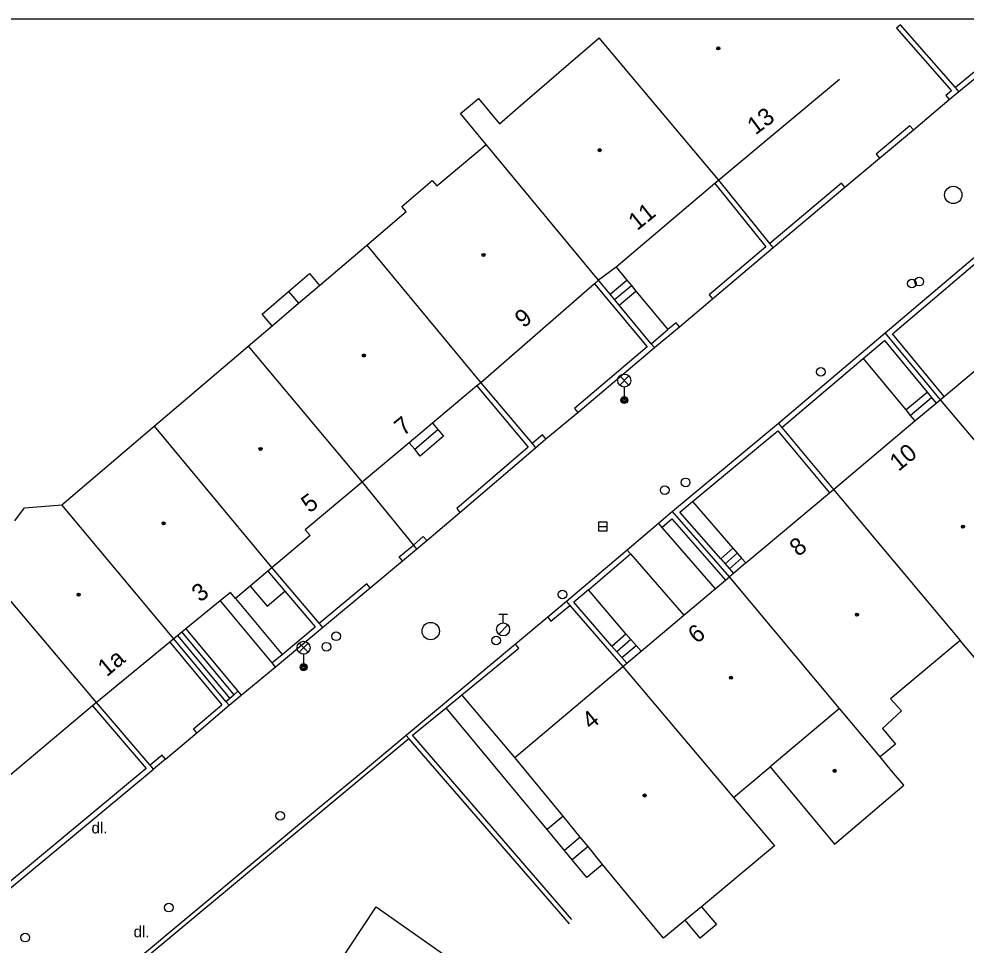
# Model space of a CAD drawing. Extents: x -598341 to -594502, y -1162301 to -1161406.
# Drawn here: x -594705.4 to -594650.8, y -1161481.9 to -1161428.5 of the extents above; entities that cross this region are included whole.
import ezdxf

# ---------------------------------------------------------------- set-up
doc = ezdxf.new("R2010")
doc.units = 0
for name, color, linetype in [('OKRAJ', 7, 'Continuous'), ('Vrstva 11', 7, 'Continuous'), ('Vrstva 27', 7, 'Continuous'), ('Vrstva 28', 7, 'Continuous'), ('Vrstva 33', 7, 'Continuous'), ('Vrstva 39', 7, 'Continuous'), ('Vrstva 40', 7, 'Continuous'), ('Vrstva 46', 7, 'Continuous'), ('Vrstva 5', 7, 'Continuous'), ('Vrstva 7', 7, 'Continuous'), ('Vrstva 8', 7, 'Continuous')]:
    doc.layers.add(name, color=color, linetype=linetype)

msp = doc.modelspace()

# ---------------------------------------------------------------- linework, layer by layer
at = {"layer": 'OKRAJ'}
msp.add_line((-594937.093, -1161428.479), (-594533.893, -1161428.479), dxfattribs=at)
at = {"layer": 'Vrstva 11'}
for p, q in [((-594670.97, -1161442.8), (-594670.35, -1161443.55)), ((-594671.32, -1161444.35), (-594670.35, -1161443.55)), ((-594671.06, -1161444.67), (-594670.09, -1161443.86)), ((-594689.87, -1161444.2), (-594689.29, -1161444.87)), ((-594670.8, -1161444.98), (-594669.83, -1161444.18)), ((-594669.83, -1161444.18), (-594667.99, -1161446.4)), ((-594656.71, -1161448.06), (-594654.26, -1161451.03)), ((-594654.26, -1161451.03), (-594653.03, -1161450.01)), ((-594654, -1161451.35), (-594652.77, -1161450.32)), ((-594682.59, -1161453.3), (-594681.25, -1161452.16)), ((-594666.57, -1161456.32), (-594664.23, -1161459.01)), ((-594668.34, -1161457.81), (-594665.25, -1161461.35)), ((-594670.14, -1161459.34), (-594667.06, -1161462.87)), ((-594664.94, -1161459.63), (-594664.23, -1161459.01)), ((-594663.98, -1161459.29), (-594664.69, -1161459.91)), ((-594664.44, -1161460.19), (-594663.73, -1161459.58)), ((-594670.41, -1161463.94), (-594672.57, -1161461.4)), ((-594693.81, -1161462.05), (-594690.83, -1161465.62)), ((-594692.93, -1161461.9), (-594690.24, -1161465.13)), ((-594695.79, -1161463.66), (-594692.8, -1161467.26)), ((-594696.02, -1161463.85), (-594693.03, -1161467.46)), ((-594671.22, -1161464.65), (-594670.41, -1161463.94)), ((-594670.12, -1161464.27), (-594670.94, -1161464.98)), ((-594670.65, -1161465.31), (-594669.82, -1161464.61)), ((-594676.82, -1161471.08), (-594679.88, -1161467.47)), ((-594674.95, -1161475.23), (-594680.78, -1161468.21)), ((-594674.03, -1161474.47), (-594674.95, -1161475.23)), ((-594673.95, -1161476.44), (-594674.95, -1161475.23)), ((-594673.04, -1161475.68), (-594673.95, -1161476.44)), ((-594672.59, -1161476.22), (-594673.51, -1161476.98)), ((-594673.51, -1161476.98), (-594673.95, -1161476.44))]:
    msp.add_line(p, q, dxfattribs=at)
for points in [[(-594689.87, -1161444.2), (-594688.66, -1161443.17), (-594688.08, -1161443.85)], [(-594670.35, -1161443.55), (-594670.09, -1161443.86), (-594669.83, -1161444.18)], [(-594690.82, -1161446.18), (-594691.4, -1161445.5), (-594689.87, -1161444.2)], [(-594654.26, -1161451.03), (-594654, -1161451.35), (-594653.73, -1161451.67)], [(-594681.57, -1161451.79), (-594681.25, -1161452.16), (-594680.94, -1161452.54), (-594682.27, -1161453.69), (-594682.59, -1161453.3), (-594682.92, -1161452.92)], [(-594664.23, -1161459.01), (-594663.98, -1161459.29), (-594663.73, -1161459.58), (-594663.48, -1161459.86)], [(-594692.09, -1161461.19), (-594691.11, -1161462.36), (-594690.08, -1161461.49)], [(-594670.41, -1161463.94), (-594670.12, -1161464.27), (-594669.82, -1161464.61), (-594669.52, -1161464.94)], [(-594671.75, -1161477.25), (-594672.66, -1161478), (-594673.51, -1161476.98)], [(-594666.04, -1161479.69), (-594665.18, -1161480.72), (-594666.12, -1161481.51), (-594666.99, -1161480.47)]]:
    msp.add_lwpolyline(points, dxfattribs=at)
at = {"layer": 'Vrstva 27'}
msp.add_line((-594671.98, -1161457.76), (-594671.48, -1161457.76), dxfattribs=at)
msp.add_lwpolyline([(-594671.98, -1161458.01), (-594671.48, -1161458.01), (-594671.48, -1161457.51), (-594671.98, -1161457.51)], close=True, dxfattribs=at)
for centre in [(-594651.52, -1161438.63), (-594681.67, -1161463.79)]:
    msp.add_circle(centre, 0.5, dxfattribs=at)
at = {"layer": 'Vrstva 28'}
for p, q in [((-594677.74, -1161462.815), (-594677.24, -1161462.815)), ((-594677.49, -1161463.315), (-594677.49, -1161462.815)), ((-594677.748, -1161463.962), (-594677.218, -1161463.432))]:
    msp.add_line(p, q, dxfattribs=at)
for centre, radius in [((-594653.91, -1161443.74), 0.25), ((-594653.48, -1161443.63), 0.25), ((-594659.16, -1161448.83), 0.25), ((-594666.96, -1161455.21), 0.25), ((-594668.17, -1161455.66), 0.25), ((-594674.07, -1161461.68), 0.25), ((-594677.49, -1161463.69), 0.375), ((-594687.12, -1161464.09), 0.25), ((-594677.89, -1161464.33), 0.25), ((-594687.69, -1161464.69), 0.25), ((-594690.35, -1161474.45), 0.25), ((-594696.78, -1161479.74), 0.25), ((-594705.06, -1161481.47), 0.25)]:
    msp.add_circle(centre, radius, dxfattribs=at)
at = {"layer": 'Vrstva 33'}
for p, q in [((-594670.765, -1161449.6), (-594670.235, -1161449.07)), ((-594670.765, -1161449.07), (-594670.235, -1161449.6)), ((-594670.5, -1161449.71), (-594670.5, -1161450.46)), ((-594689.265, -1161465.01), (-594688.735, -1161464.48)), ((-594689.265, -1161464.48), (-594688.735, -1161465.01)), ((-594689, -1161465.12), (-594689, -1161465.87))]:
    msp.add_line(p, q, dxfattribs=at)
for centre, radius in [((-594670.5, -1161449.335), 0.375), ((-594670.5, -1161450.46), 0.2), ((-594670.5, -1161450.46), 0.145), ((-594670.5, -1161450.46), 0.0876), ((-594689, -1161464.745), 0.375), ((-594689, -1161465.87), 0.2), ((-594689, -1161465.87), 0.145), ((-594689, -1161465.87), 0.0876)]:
    msp.add_circle(centre, radius, dxfattribs=at)
at = {"layer": 'Vrstva 39'}
for centre, radius in [((-594665.08, -1161430.18), 0.09), ((-594665.08, -1161430.18), 0.0398), ((-594671.92, -1161436.05), 0.09), ((-594671.92, -1161436.05), 0.0398), ((-594678.62, -1161442.09), 0.09), ((-594678.62, -1161442.09), 0.0398), ((-594685.53, -1161447.89), 0.09), ((-594685.53, -1161447.89), 0.0398), ((-594691.49, -1161453.28), 0.09), ((-594691.49, -1161453.28), 0.0398), ((-594697.08, -1161457.57), 0.09), ((-594697.08, -1161457.57), 0.0398), ((-594650.96, -1161457.77), 0.09), ((-594650.96, -1161457.77), 0.0398), ((-594701.98, -1161461.69), 0.09), ((-594701.98, -1161461.69), 0.0398), ((-594657.08, -1161462.84), 0.09), ((-594657.08, -1161462.84), 0.0398), ((-594664.35, -1161466.48), 0.09), ((-594664.35, -1161466.48), 0.0398), ((-594658.36, -1161471.85), 0.09), ((-594658.36, -1161471.85), 0.0398), ((-594669.32, -1161473.27), 0.09), ((-594669.32, -1161473.27), 0.0398)]:
    msp.add_circle(centre, radius, dxfattribs=at)
at = {"layer": 'Vrstva 5'}
for p, q in [((-594673.72, -1161431.08), (-594671.95, -1161429.56)), ((-594665.05, -1161437.78), (-594671.95, -1161429.56)), ((-594676.64, -1161433.61), (-594673.72, -1161431.08)), ((-594658.08, -1161431.98), (-594665.05, -1161437.78)), ((-594679.95, -1161433.93), (-594678.91, -1161433.07)), ((-594678.91, -1161433.07), (-594677.7, -1161434.53)), ((-594677.7, -1161434.53), (-594676.64, -1161433.61)), ((-594678.46, -1161435.72), (-594679.95, -1161433.93)), ((-594681.32, -1161438.1), (-594678.46, -1161435.72)), ((-594671.98, -1161443.55), (-594678.46, -1161435.72)), ((-594683.34, -1161439.29), (-594681.58, -1161437.79)), ((-594681.58, -1161437.79), (-594681.32, -1161438.1)), ((-594665.28, -1161437.97), (-594670.97, -1161442.8)), ((-594665.05, -1161437.78), (-594665.28, -1161437.97)), ((-594685.35, -1161441.52), (-594683.08, -1161439.59)), ((-594683.08, -1161439.59), (-594683.34, -1161439.29)), ((-594688.08, -1161443.85), (-594685.63, -1161441.76)), ((-594685.63, -1161441.76), (-594685.35, -1161441.52)), ((-594685.35, -1161441.52), (-594678.78, -1161449.46)), ((-594670.97, -1161442.8), (-594671.98, -1161443.55)), ((-594671.98, -1161443.55), (-594672.21, -1161443.75)), ((-594689.29, -1161444.87), (-594688.08, -1161443.85)), ((-594672.21, -1161443.75), (-594678.78, -1161449.46)), ((-594690.82, -1161446.18), (-594689.29, -1161444.87)), ((-594652.05, -1161450.25), (-594645.74, -1161444.95)), ((-594692.21, -1161447.36), (-594690.82, -1161446.18)), ((-594692.49, -1161447.6), (-594692.21, -1161447.36)), ((-594692.21, -1161447.36), (-594685.63, -1161455.19)), ((-594697.62, -1161451.97), (-594692.49, -1161447.6)), ((-594678.78, -1161449.46), (-594679.01, -1161449.65)), ((-594679.01, -1161449.65), (-594681.57, -1161451.79)), ((-594653.73, -1161451.67), (-594652.51, -1161450.64)), ((-594652.51, -1161450.64), (-594652.28, -1161450.45)), ((-594652.28, -1161450.45), (-594652.05, -1161450.25)), ((-594652.28, -1161450.45), (-594645.81, -1161458.1)), ((-594658.43, -1161455.62), (-594653.73, -1161451.67)), ((-594698.8, -1161452.97), (-594697.62, -1161451.97)), ((-594697.62, -1161451.97), (-594690.84, -1161460.14)), ((-594681.57, -1161451.79), (-594682.92, -1161452.92)), ((-594702.96, -1161456.51), (-594698.8, -1161452.97)), ((-594682.92, -1161452.92), (-594685.63, -1161455.19)), ((-594685.63, -1161455.19), (-594688.91, -1161457.94)), ((-594663.48, -1161459.86), (-594658.66, -1161455.81)), ((-594658.66, -1161455.81), (-594658.43, -1161455.62)), ((-594658.43, -1161455.62), (-594651.12, -1161464.34)), ((-594705.67, -1161457.43), (-594705.1, -1161456.68)), ((-594705.1, -1161456.68), (-594702.96, -1161456.51)), ((-594696.48, -1161464.23), (-594702.96, -1161456.51)), ((-594688.62, -1161458.28), (-594690.84, -1161460.14)), ((-594688.91, -1161457.94), (-594688.62, -1161458.28)), ((-594663.48, -1161459.86), (-594664.2, -1161460.47)), ((-594691.07, -1161460.33), (-594692.09, -1161461.19)), ((-594690.84, -1161460.14), (-594691.07, -1161460.33)), ((-594664.2, -1161460.47), (-594664.43, -1161460.66)), ((-594665.25, -1161461.35), (-594664.66, -1161460.85)), ((-594664.66, -1161460.85), (-594664.43, -1161460.66)), ((-594658.08, -1161468.26), (-594664.43, -1161460.66)), ((-594700.96, -1161467.9), (-594706.3, -1161461.59)), ((-594693.22, -1161461.56), (-594693.81, -1161462.05)), ((-594692.93, -1161461.9), (-594693.22, -1161461.56)), ((-594692.09, -1161461.19), (-594692.93, -1161461.9)), ((-594667.06, -1161462.87), (-594665.25, -1161461.35)), ((-594693.81, -1161462.05), (-594695.79, -1161463.66)), ((-594669.52, -1161464.94), (-594667.06, -1161462.87)), ((-594695.79, -1161463.66), (-594696.02, -1161463.85)), ((-594696.48, -1161464.23), (-594696.72, -1161464.42)), ((-594696.25, -1161464.04), (-594696.48, -1161464.23)), ((-594696.02, -1161463.85), (-594696.25, -1161464.04)), ((-594651.12, -1161464.34), (-594655.15, -1161467.69)), ((-594649.7, -1161466.03), (-594651.12, -1161464.34)), ((-594696.72, -1161464.42), (-594700.96, -1161467.9)), ((-594670.36, -1161465.64), (-594669.52, -1161464.94)), ((-594676.82, -1161471.08), (-594670.59, -1161465.84)), ((-594670.59, -1161465.84), (-594670.36, -1161465.64)), ((-594670.59, -1161465.84), (-594664.2, -1161473.38)), ((-594701.19, -1161468.09), (-594708.29, -1161474.07)), ((-594700.96, -1161467.9), (-594701.19, -1161468.09)), ((-594655.15, -1161467.69), (-594654.51, -1161468.38)), ((-594658.08, -1161468.26), (-594662.09, -1161471.61)), ((-594655.74, -1161471.05), (-594658.08, -1161468.26)), ((-594654.51, -1161468.38), (-594655.61, -1161469.4)), ((-594655.61, -1161469.4), (-594654.85, -1161470.31)), ((-594654.85, -1161470.31), (-594655.74, -1161471.05)), ((-594674.03, -1161474.47), (-594676.82, -1161471.08)), ((-594655.08, -1161471.84), (-594655.74, -1161471.05)), ((-594664.2, -1161473.38), (-594662.09, -1161471.61)), ((-594662.09, -1161471.61), (-594658.37, -1161476.07)), ((-594654.38, -1161472.67), (-594655.08, -1161471.84)), ((-594658.37, -1161476.07), (-594654.38, -1161472.67)), ((-594664.2, -1161473.38), (-594661.83, -1161476.17)), ((-594673.04, -1161475.68), (-594674.03, -1161474.47)), ((-594672.59, -1161476.22), (-594673.04, -1161475.68)), ((-594671.75, -1161477.25), (-594672.59, -1161476.22)), ((-594661.83, -1161476.17), (-594662.06, -1161476.37)), ((-594662.06, -1161476.37), (-594666.04, -1161479.69)), ((-594668.24, -1161481.51), (-594671.75, -1161477.25)), ((-594687.74, -1161484.1), (-594684.82, -1161479.7)), ((-594684.82, -1161479.7), (-594676.78, -1161485.31)), ((-594666.04, -1161479.69), (-594666.99, -1161480.47)), ((-594666.99, -1161480.47), (-594668.24, -1161481.51))]:
    msp.add_line(p, q, dxfattribs=at)
at = {"layer": 'Vrstva 7'}
for p, q in [((-594651.4, -1161432.43), (-594654.57, -1161428.82)), ((-594648.47, -1161430.03), (-594651.4, -1161432.43)), ((-594651.2, -1161432.66), (-594648.27, -1161430.25)), ((-594651.2, -1161432.66), (-594651.4, -1161432.43)), ((-594651.76, -1161433.13), (-594651.2, -1161432.66)), ((-594655.77, -1161436.5), (-594653.82, -1161434.87)), ((-594662.1, -1161441.44), (-594665.05, -1161437.78)), ((-594661.91, -1161441.67), (-594657.77, -1161438.18)), ((-594647.99, -1161440.27), (-594655.45, -1161446.6)), ((-594665.42, -1161444.62), (-594661.91, -1161441.67)), ((-594661.91, -1161441.67), (-594662.1, -1161441.44)), ((-594671.32, -1161444.35), (-594671.98, -1161443.55)), ((-594671.06, -1161444.67), (-594671.32, -1161444.35)), ((-594670.8, -1161444.98), (-594671.06, -1161444.67)), ((-594668.95, -1161447.21), (-594670.8, -1161444.98)), ((-594668.76, -1161447.44), (-594667.32, -1161446.23)), ((-594668.95, -1161447.21), (-594667.99, -1161446.4)), ((-594655.45, -1161446.6), (-594661.61, -1161451.82)), ((-594655.45, -1161446.6), (-594652.28, -1161450.45)), ((-594668.76, -1161447.44), (-594668.95, -1161447.21)), ((-594673.19, -1161451.18), (-594668.76, -1161447.44)), ((-594661.41, -1161452.05), (-594656.71, -1161448.06)), ((-594678.78, -1161449.46), (-594675.82, -1161452.97)), ((-594661.61, -1161451.82), (-594667.72, -1161456.89)), ((-594661.61, -1161451.82), (-594661.41, -1161452.05)), ((-594661.41, -1161452.05), (-594658.43, -1161455.62)), ((-594675.62, -1161453.21), (-594675.02, -1161452.69)), ((-594679.98, -1161456.94), (-594675.62, -1161453.21)), ((-594675.82, -1161452.97), (-594675.62, -1161453.21)), ((-594685.63, -1161455.19), (-594682.67, -1161458.83)), ((-594667.3, -1161456.93), (-594666.57, -1161456.32)), ((-594667.72, -1161456.89), (-594668.53, -1161457.58)), ((-594664.43, -1161460.66), (-594667.72, -1161456.89)), ((-594664.94, -1161459.63), (-594667.3, -1161456.93)), ((-594668.53, -1161457.58), (-594668.34, -1161457.81)), ((-594682.67, -1161458.83), (-594682.48, -1161459.06)), ((-594682.48, -1161459.06), (-594681.9, -1161458.57)), ((-594683.29, -1161459.74), (-594682.48, -1161459.06)), ((-594670.34, -1161459.12), (-594673.84, -1161462.09)), ((-594672.57, -1161461.4), (-594670.14, -1161459.34)), ((-594670.34, -1161459.12), (-594670.14, -1161459.34)), ((-594691.07, -1161460.33), (-594690.08, -1161461.49)), ((-594690.84, -1161460.14), (-594688.11, -1161463.36)), ((-594690.08, -1161461.49), (-594688.34, -1161463.55)), ((-594687.92, -1161463.59), (-594685.17, -1161461.3)), ((-594672.57, -1161461.4), (-594673.42, -1161462.12)), ((-594673.84, -1161462.09), (-594674.92, -1161462.99)), ((-594673.84, -1161462.09), (-594673.64, -1161462.32)), ((-594671.22, -1161464.65), (-594673.42, -1161462.12)), ((-594673.64, -1161462.32), (-594670.59, -1161465.84)), ((-594690.64, -1161465.86), (-594687.92, -1161463.59)), ((-594690.24, -1161465.13), (-594688.34, -1161463.55)), ((-594688.11, -1161463.36), (-594687.92, -1161463.59)), ((-594693.49, -1161467.84), (-594696.48, -1161464.23)), ((-594693.26, -1161467.65), (-594696.25, -1161464.04)), ((-594696.72, -1161464.42), (-594693.72, -1161468.04)), ((-594676.78, -1161464.54), (-594683.09, -1161469.81)), ((-594690.83, -1161465.62), (-594690.24, -1161465.13)), ((-594690.83, -1161465.62), (-594690.64, -1161465.86)), ((-594693.3, -1161468.07), (-594692.61, -1161467.49)), ((-594693.26, -1161467.65), (-594693.03, -1161467.46)), ((-594693.03, -1161467.46), (-594692.8, -1161467.26)), ((-594692.8, -1161467.26), (-594692.61, -1161467.49)), ((-594697.86, -1161471.53), (-594700.96, -1161467.9)), ((-594695.16, -1161469.65), (-594693.3, -1161468.07)), ((-594693.49, -1161467.84), (-594693.26, -1161467.65)), ((-594693.3, -1161468.07), (-594693.49, -1161467.84)), ((-594683.09, -1161469.81), (-594685.8, -1161472.07)), ((-594682.94, -1161469.98), (-594683.09, -1161469.81)), ((-594673.66, -1161480.68), (-594682.94, -1161469.98)), ((-594696.97, -1161471.18), (-594697.66, -1161471.76)), ((-594707.56, -1161479.96), (-594697.66, -1161471.76)), ((-594697.66, -1161471.76), (-594697.86, -1161471.53)), ((-594685.8, -1161472.07), (-594688.08, -1161473.97)), ((-594688.08, -1161473.97), (-594701.46, -1161485.11))]:
    msp.add_line(p, q, dxfattribs=at)
for points in [[(-594654.57, -1161428.82), (-594654.8, -1161429.01), (-594651.62, -1161432.62), (-594651.95, -1161432.9), (-594651.76, -1161433.13)], [(-594653.82, -1161434.87), (-594654.02, -1161434.64), (-594655.96, -1161436.28), (-594655.77, -1161436.5)], [(-594665.28, -1161437.97), (-594662.33, -1161441.63), (-594665.61, -1161444.4), (-594665.42, -1161444.62)], [(-594657.77, -1161438.18), (-594657.96, -1161437.95), (-594662.1, -1161441.44)], [(-594652.05, -1161450.25), (-594655.03, -1161446.64), (-594648.73, -1161441.29)], [(-594672.21, -1161443.75), (-594669.18, -1161447.4), (-594673.38, -1161450.95), (-594673.19, -1161451.18)], [(-594667.32, -1161446.23), (-594667.51, -1161446), (-594667.99, -1161446.4)], [(-594656.71, -1161448.06), (-594655.48, -1161447.02), (-594653.03, -1161450.01)], [(-594679.01, -1161449.65), (-594676.04, -1161453.18), (-594680.17, -1161456.71), (-594679.98, -1161456.94)], [(-594653.03, -1161450.01), (-594652.77, -1161450.32), (-594652.51, -1161450.64)], [(-594666.57, -1161456.32), (-594661.64, -1161452.24), (-594658.66, -1161455.81)], [(-594675.02, -1161452.69), (-594675.21, -1161452.46), (-594675.82, -1161452.97)], [(-594668.34, -1161457.81), (-594667.75, -1161457.31), (-594664.66, -1161460.85)], [(-594683.29, -1161459.74), (-594683.49, -1161459.51), (-594682.67, -1161458.83)], [(-594681.9, -1161458.57), (-594682.1, -1161458.34), (-594682.67, -1161458.83)], [(-594664.94, -1161459.63), (-594664.69, -1161459.91), (-594664.44, -1161460.19), (-594664.2, -1161460.47)], [(-594685.17, -1161461.3), (-594685.36, -1161461.07), (-594688.11, -1161463.36)], [(-594674.92, -1161462.99), (-594674.73, -1161463.22), (-594673.64, -1161462.32)], [(-594679.88, -1161467.47), (-594676.59, -1161464.78), (-594676.78, -1161464.54)], [(-594670.36, -1161465.64), (-594670.65, -1161465.31), (-594670.94, -1161464.98), (-594671.22, -1161464.65)], [(-594680.78, -1161468.21), (-594679.88, -1161467.47)], [(-594701.19, -1161468.09), (-594698.08, -1161471.72), (-594707.68, -1161479.68), (-594709.5, -1161480.43)], [(-594695.16, -1161469.65), (-594695.36, -1161469.42), (-594693.72, -1161468.04)], [(-594673.52, -1161480.42), (-594682.71, -1161469.79), (-594680.78, -1161468.21)], [(-594696, -1161491.04), (-594695.86, -1161490.83), (-594701.33, -1161487.23), (-594701.85, -1161486.32), (-594701.31, -1161485.29), (-594682.94, -1161469.98)], [(-594696.97, -1161471.18), (-594697.17, -1161470.95), (-594697.86, -1161471.53)]]:
    msp.add_lwpolyline(points, dxfattribs=at)
at = {"layer": 'Vrstva 8'}
for p, q in [((-594653.82, -1161434.87), (-594651.76, -1161433.13)), ((-594657.77, -1161438.18), (-594655.77, -1161436.5)), ((-594667.32, -1161446.23), (-594665.42, -1161444.62)), ((-594675.02, -1161452.69), (-594673.19, -1161451.18)), ((-594681.9, -1161458.57), (-594679.98, -1161456.94)), ((-594668.53, -1161457.58), (-594670.34, -1161459.12)), ((-594685.17, -1161461.3), (-594683.29, -1161459.74)), ((-594674.92, -1161462.99), (-594676.78, -1161464.54)), ((-594692.61, -1161467.49), (-594690.64, -1161465.86)), ((-594696.97, -1161471.18), (-594695.16, -1161469.65))]:
    msp.add_line(p, q, dxfattribs=at)

# ---------------------------------------------------------------- texts
at = {"layer": 'Vrstva 40'}
for p in [(-594701.24, -1161475.46), (-594698.81, -1161481.45)]:
    msp.add_text('dl.', height=0.65, dxfattribs=at).set_placement(p)
at = {"layer": 'Vrstva 46'}
for s, height, rotation, p in [('13', 1, 36.87, (-594662.93, -1161435.2)), ('11', 0.9999, 38.87, (-594669.76, -1161440.72)), ('9', 1, 38.17, (-594676.32, -1161446.34)), ('7', 1, 40.16, (-594683.24, -1161452.57)), ('10', 1, 39.22, (-594654.68, -1161454.61)), ('5', 1, 36.55, (-594688.67, -1161457.01)), ('8', 1, 38.86, (-594660.46, -1161459.53)), ('3', 1, 37.75, (-594694.97, -1161462.16)), ('6', 1, 38.1, (-594666.33, -1161464.55)), ('1a', 0.9999, 39.66, (-594700.36, -1161466.46)), ('4', 1, 39.31, (-594672.43, -1161469.51))]:
    msp.add_text(s, height=height, rotation=rotation, dxfattribs=at).set_placement(p)

doc.saveas('drawing.dxf')
